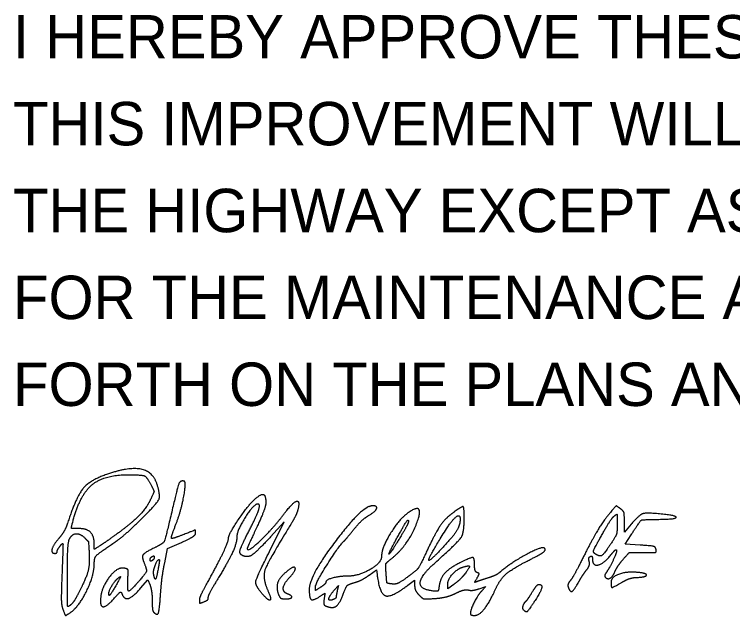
# Model space of a CAD drawing. Extents: x -6.2 to 37.4, y 0.2 to 22.2.
# Drawn here: x 24.113 to 26.43, y 9.147 to 11.085 of the extents above; entities that cross this region are included whole.
import ezdxf

# ---------------------------------------------------------------- set-up
doc = ezdxf.new("R2010")
doc.units = 0
doc.layers.add('SH_Text', color=7, linetype='Continuous')

msp = doc.modelspace()

# ---------------------------------------------------------------- linework, layer by layer
at = {"layer": 'SH_Text'}
for p, q in [((24.7107, 9.1977), (24.7107, 9.1977)), ((24.9647, 9.2156), (24.9647, 9.2156)), ((25.7556, 9.1647), (25.7556, 9.1647))]:
    msp.add_line(p, q, dxfattribs=at)
for points in [[(24.9432, 9.3679), (24.9837, 9.4487), (24.9396, 9.4011)], [(26.1028, 9.4414), (26.0807, 9.4155), (26.0807, 9.4487)], [(26.132, 9.374), (26.0835, 9.3774), (26.1026, 9.4074)], [(24.5978, 9.3168), (24.6074, 9.3629), (24.6524, 9.3828)], [(25.2575, 9.2775), (25.2807, 9.2947), (25.2827, 9.2794)], [(24.52, 9.235), (24.5436, 9.2626), (24.5505, 9.2446)], [(25.1445, 9.2283), (25.1584, 9.244), (25.1546, 9.2274)], [(25.3824, 9.2449), (25.404, 9.2614), (25.404, 9.2444)], [(25.5304, 9.2472), (25.5107, 9.2331), (25.5107, 9.2468)], [(25.6117, 9.2334), (25.6332, 9.2409), (25.62, 9.2258)]]:
    msp.add_lwpolyline(points, dxfattribs=at)
for points in [[(24.5727, 9.5714), (24.5594, 9.6111), (24.4826, 9.6264), (24.4138, 9.6029)], [(24.4138, 9.6029), (24.3566, 9.5835), (24.3115, 9.528), (24.284, 9.4436)], [(24.3003, 9.4448), (24.3223, 9.5325), (24.4006, 9.6007), (24.4794, 9.6007)], [(24.4794, 9.6007), (24.5253, 9.6007), (24.5403, 9.594), (24.5542, 9.567)], [(24.5184, 9.4539), (24.5728, 9.5075), (24.5851, 9.5341), (24.5727, 9.5714)], [(24.6556, 9.5807), (24.6466, 9.5807), (24.6386, 9.5582), (24.6204, 9.4807)], [(24.6332, 9.4387), (24.6468, 9.4734), (24.664, 9.5484), (24.664, 9.5729)], [(24.664, 9.5729), (24.664, 9.5772), (24.6603, 9.5807), (24.6556, 9.5807)], [(24.5542, 9.567), (24.5636, 9.5488), (24.5635, 9.545), (24.5528, 9.5222)], [(24.5528, 9.5222), (24.5395, 9.4938), (24.4912, 9.4445), (24.4414, 9.4083)], [(24.8831, 9.5166), (24.9063, 9.5387), (24.924, 9.5363), (24.924, 9.5108)], [(24.804, 9.3981), (24.804, 9.4084), (24.8641, 9.4984), (24.8831, 9.5166)], [(24.8951, 9.5057), (24.8812, 9.5014), (24.8307, 9.42), (24.8307, 9.4018)], [(24.8684, 9.4169), (24.8955, 9.4693), (24.9076, 9.5096), (24.8951, 9.5057)], [(24.924, 9.5108), (24.924, 9.5015), (24.9105, 9.4649), (24.894, 9.4296)], [(24.986, 9.4786), (25.0113, 9.5122), (25.0348, 9.5181), (25.0276, 9.489)], [(25.2686, 9.5007), (25.2352, 9.5007), (25.064, 9.275), (25.064, 9.2309)], [(25.2552, 9.469), (25.2773, 9.482), (25.2852, 9.5007), (25.2686, 9.5007)], [(26.0674, 9.4916), (26.0551, 9.5007), (26.0526, 9.4998), (26.0355, 9.4794)], [(24.6204, 9.4807), (24.5996, 9.3923), (24.593, 9.3788), (24.5633, 9.3644)], [(24.864, 9.3631), (24.864, 9.3484), (24.9476, 9.4275), (24.986, 9.4786)], [(25.0276, 9.489), (25.0251, 9.479), (25.0147, 9.4572), (25.0045, 9.4407)], [(25.3837, 9.4786), (25.3546, 9.4582), (25.2974, 9.3651), (25.2974, 9.3381)], [(25.327, 9.3283), (25.3838, 9.373), (25.438, 9.5166), (25.3837, 9.4786)], [(25.564, 9.4628), (25.564, 9.4971), (25.5568, 9.4994), (25.5242, 9.4752)], [(26.0355, 9.4794), (26.0128, 9.4524), (25.974, 9.3875), (25.9408, 9.3207)], [(26.0807, 9.4487), (26.0807, 9.4741), (26.0776, 9.4841), (26.0674, 9.4916)], [(26.199, 9.4742), (26.1514, 9.479), (26.1283, 9.4712), (26.1028, 9.4414)], [(24.434, 9.3812), (24.4524, 9.3935), (24.4903, 9.4262), (24.5184, 9.4539)], [(25.2069, 9.4233), (25.2213, 9.4413), (25.2431, 9.4618), (25.2552, 9.469)], [(25.3438, 9.3907), (25.3706, 9.4395), (25.384, 9.4593), (25.384, 9.4501)], [(25.5242, 9.4752), (25.5003, 9.4576), (25.4676, 9.4075), (25.4383, 9.344)], [(25.4713, 9.3184), (25.545, 9.3842), (25.564, 9.4139), (25.564, 9.4628)], [(25.5069, 9.4267), (25.5257, 9.4564), (25.5507, 9.4745), (25.5507, 9.4584)], [(25.5507, 9.4584), (25.5507, 9.4404), (25.5339, 9.4092), (25.5103, 9.3834)], [(26.007, 9.4053), (26.0236, 9.4348), (26.0417, 9.4627), (26.0472, 9.4673)], [(26.0472, 9.4673), (26.0561, 9.4746), (26.0574, 9.4714), (26.0574, 9.4423)], [(26.1026, 9.4074), (26.1311, 9.4521), (26.1392, 9.4566), (26.1913, 9.457)], [(26.1913, 9.457), (26.245, 9.4574), (26.2502, 9.469), (26.199, 9.4742)], [(24.284, 9.4436), (24.2793, 9.4292), (24.2669, 9.4075), (24.2564, 9.3955)], [(24.3195, 9.4274), (24.2974, 9.4274), (24.2962, 9.4285), (24.3003, 9.4448)], [(24.6199, 9.396), (24.6185, 9.3973), (24.6245, 9.4165), (24.6332, 9.4387)], [(24.894, 9.4296), (24.8775, 9.3943), (24.864, 9.3644), (24.864, 9.3631)], [(25.0045, 9.4407), (24.9305, 9.3213), (24.9123, 9.2671), (24.9318, 9.2243)], [(25.384, 9.4501), (25.384, 9.4464), (25.3733, 9.4254), (25.3602, 9.4037)], [(26.0574, 9.4423), (26.0574, 9.4157), (26.0529, 9.4023), (26.0357, 9.3765)], [(24.2909, 9.3945), (24.2993, 9.4101), (24.3257, 9.4114), (24.3402, 9.3969)], [(24.3707, 9.3763), (24.3707, 9.4032), (24.3465, 9.4274), (24.3195, 9.4274)], [(24.4414, 9.4083), (24.4227, 9.3947), (24.3991, 9.3784), (24.389, 9.372)], [(24.6567, 9.4071), (24.6378, 9.3997), (24.6212, 9.3946), (24.6199, 9.396)], [(24.6524, 9.3828), (24.6771, 9.3937), (24.6974, 9.4067), (24.6974, 9.4117)], [(24.6974, 9.4117), (24.6974, 9.4232), (24.6976, 9.4232), (24.6567, 9.4071)], [(24.8524, 9.3388), (24.8381, 9.3439), (24.8431, 9.368), (24.8684, 9.4169)], [(25.1767, 9.3874), (25.1789, 9.3892), (25.1925, 9.4054), (25.2069, 9.4233)], [(25.5103, 9.3834), (25.4499, 9.317), (25.4485, 9.3341), (25.5069, 9.4267)], [(24.2564, 9.3955), (24.2377, 9.374), (24.2309, 9.3474), (24.244, 9.3474)], [(24.284, 9.277), (24.284, 9.3363), (24.287, 9.3872), (24.2909, 9.3945)], [(24.3402, 9.3969), (24.3524, 9.3847), (24.352, 9.3862), (24.3542, 9.3474)], [(24.7319, 9.2461), (24.7683, 9.3113), (24.804, 9.3867), (24.804, 9.3981)], [(24.8307, 9.4018), (24.8307, 9.3809), (24.8037, 9.3219), (24.765, 9.2583)], [(24.9396, 9.4011), (24.8951, 9.353), (24.8676, 9.3334), (24.8524, 9.3388)], [(25.084, 9.2404), (25.084, 9.2512), (25.1623, 9.3753), (25.1767, 9.3874)], [(25.3602, 9.4037), (25.3281, 9.3501), (25.3165, 9.341), (25.3438, 9.3907)], [(25.9855, 9.3463), (25.979, 9.3505), (25.9841, 9.3646), (26.007, 9.4053)], [(24.2507, 9.3528), (24.2507, 9.3557), (24.2552, 9.364), (24.2606, 9.3711)], [(24.2606, 9.3711), (24.2695, 9.3827), (24.2701, 9.3735), (24.2666, 9.284)], [(24.3707, 9.3145), (24.3707, 9.3335), (24.384, 9.3475), (24.434, 9.3812)], [(24.389, 9.372), (24.3709, 9.3605), (24.3707, 9.3606), (24.3707, 9.3763)], [(24.5633, 9.3644), (24.5325, 9.3495), (24.5234, 9.3363), (24.5311, 9.3174)], [(24.9127, 9.2169), (24.889, 9.2445), (24.8942, 9.2703), (24.9432, 9.3679)], [(25.8231, 9.3639), (25.8157, 9.3712), (25.7162, 9.318), (25.6807, 9.2877)], [(25.7674, 9.3227), (25.8089, 9.3438), (25.8286, 9.3584), (25.8231, 9.3639)], [(26.0357, 9.3765), (26.0138, 9.3438), (26.0011, 9.3362), (25.9855, 9.3463)], [(26.1826, 9.3601), (26.181, 9.3683), (26.1694, 9.3715), (26.132, 9.374)], [(26.1403, 9.3501), (26.1774, 9.3496), (26.1843, 9.3512), (26.1826, 9.3601)], [(24.244, 9.3474), (24.2477, 9.3474), (24.2507, 9.3498), (24.2507, 9.3528)], [(24.3542, 9.3474), (24.3562, 9.3117), (24.345, 9.2687), (24.3219, 9.2231)], [(24.5507, 9.3266), (24.5507, 9.3303), (24.5537, 9.3351), (24.5574, 9.3374)], [(24.5574, 9.3374), (24.561, 9.3396), (24.564, 9.3385), (24.564, 9.3348)], [(25.2974, 9.3381), (25.2974, 9.3173), (25.2245, 9.2741), (25.1894, 9.274)], [(25.4383, 9.344), (25.4212, 9.3069), (25.4098, 9.2922), (25.3825, 9.2721)], [(25.9672, 9.3212), (25.9652, 9.3276), (25.9666, 9.3349), (25.9704, 9.3372)], [(25.9704, 9.3372), (25.9742, 9.3396), (25.9774, 9.3367), (25.9774, 9.3309)], [(25.9774, 9.3309), (25.9774, 9.3055), (26.0152, 9.3143), (26.0397, 9.3455)], [(26.0549, 9.3588), (26.0579, 9.3558), (26.0345, 9.3034), (26.0224, 9.286)], [(26.0397, 9.3455), (26.0466, 9.3542), (26.0534, 9.3602), (26.0549, 9.3588)], [(26.0761, 9.3274), (26.0952, 9.3499), (26.0975, 9.3507), (26.1403, 9.3501)], [(24.2925, 9.1558), (24.3204, 9.1743), (24.3707, 9.2764), (24.3707, 9.3145)], [(24.5311, 9.3174), (24.5404, 9.2941), (24.5379, 9.2845), (24.5157, 9.2589)], [(24.5574, 9.324), (24.5537, 9.3218), (24.5507, 9.3229), (24.5507, 9.3266)], [(24.564, 9.3348), (24.564, 9.3312), (24.561, 9.3263), (24.5574, 9.324)], [(24.5625, 9.2785), (24.5601, 9.2891), (24.5738, 9.3274), (24.58, 9.3274)], [(24.58, 9.3274), (24.5812, 9.3274), (24.58, 9.3153), (24.5773, 9.3004)], [(24.5845, 9.2146), (24.5865, 9.2454), (24.5925, 9.2915), (24.5978, 9.3168)], [(25.312, 9.2828), (25.3102, 9.3105), (25.3122, 9.3167), (25.327, 9.3283)], [(25.464, 9.2259), (25.4201, 9.2309), (25.4237, 9.2759), (25.4713, 9.3184)], [(25.5494, 9.3165), (25.5152, 9.2994), (25.4865, 9.2667), (25.4829, 9.2407)], [(25.5974, 9.3074), (25.5974, 9.3329), (25.5864, 9.335), (25.5494, 9.3165)], [(25.665, 9.2321), (25.6793, 9.2635), (25.7176, 9.2974), (25.7674, 9.3227)], [(25.9408, 9.3207), (25.9271, 9.2932), (25.9113, 9.2656), (25.9058, 9.2593)], [(25.9582, 9.2933), (25.9652, 9.3022), (25.9693, 9.3147), (25.9672, 9.3212)], [(26.0502, 9.2889), (26.0535, 9.2972), (26.0652, 9.3145), (26.0761, 9.3274)], [(24.4684, 9.2994), (24.4438, 9.3045), (24.3907, 9.2319), (24.3907, 9.1932)], [(24.4791, 9.2655), (24.4804, 9.2914), (24.4785, 9.2973), (24.4684, 9.2994)], [(24.5773, 9.3004), (24.5716, 9.2691), (24.5663, 9.2613), (24.5625, 9.2785)], [(25.0012, 9.2706), (25.0236, 9.2948), (25.0128, 9.3077), (24.9881, 9.2862)], [(25.5107, 9.2468), (25.5107, 9.2636), (25.5419, 9.2981), (25.5624, 9.304)], [(25.5624, 9.304), (25.581, 9.3093), (25.5814, 9.301), (25.5637, 9.2785)], [(25.6057, 9.2855), (25.6011, 9.2871), (25.5974, 9.297), (25.5974, 9.3074)], [(25.9328, 9.2544), (25.9397, 9.2669), (25.9512, 9.2844), (25.9582, 9.2933)], [(24.2666, 9.284), (24.2639, 9.2166), (24.265, 9.1778), (24.2701, 9.165)], [(24.2945, 9.1811), (24.285, 9.1733), (24.284, 9.1825), (24.284, 9.277)], [(24.4174, 9.2164), (24.4174, 9.2259), (24.4365, 9.2584), (24.4476, 9.2675)], [(24.4476, 9.2675), (24.4559, 9.2745), (24.455, 9.2702), (24.444, 9.2504)], [(24.9881, 9.2862), (24.9673, 9.268), (24.957, 9.2367), (24.9647, 9.2156)], [(24.994, 9.2165), (24.9785, 9.2224), (24.9822, 9.2501), (25.0012, 9.2706)], [(25.1894, 9.274), (25.1618, 9.274), (25.1174, 9.2619), (25.1174, 9.2545)], [(25.2097, 9.253), (25.2232, 9.257), (25.2447, 9.268), (25.2575, 9.2775)], [(25.2827, 9.2794), (25.2907, 9.2172), (25.3287, 9.2041), (25.3824, 9.2449)], [(25.3311, 9.2487), (25.3158, 9.2505), (25.3138, 9.254), (25.312, 9.2828)], [(25.3825, 9.2721), (25.3595, 9.2551), (25.3425, 9.2474), (25.3311, 9.2487)], [(25.5637, 9.2785), (25.5562, 9.269), (25.5412, 9.2549), (25.5304, 9.2472)], [(25.6052, 9.2562), (25.5978, 9.2532), (25.5978, 9.2551), (25.6052, 9.2675)], [(25.6052, 9.2675), (25.6122, 9.2793), (25.6123, 9.2831), (25.6057, 9.2855)], [(25.6407, 9.2681), (25.626, 9.2635), (25.61, 9.2582), (25.6052, 9.2562)], [(25.6807, 9.2877), (25.6734, 9.2814), (25.6554, 9.2726), (25.6407, 9.2681)], [(26.0224, 9.286), (26.018, 9.2798), (26.0165, 9.2727), (26.019, 9.2702)], [(26.019, 9.2702), (26.0266, 9.2626), (26.0439, 9.2729), (26.0502, 9.2889)], [(26.1212, 9.2862), (26.0857, 9.2891), (26.0374, 9.2702), (26.0374, 9.2535)], [(26.0739, 9.2548), (26.0871, 9.2626), (26.1078, 9.2694), (26.12, 9.2698)], [(26.12, 9.2698), (26.1516, 9.2711), (26.1525, 9.2836), (26.1212, 9.2862)], [(24.444, 9.2504), (24.4285, 9.2224), (24.4174, 9.2082), (24.4174, 9.2164)], [(24.5157, 9.2589), (24.4861, 9.2249), (24.4771, 9.2265), (24.4791, 9.2655)], [(24.5505, 9.2446), (24.5543, 9.2346), (24.5574, 9.2122), (24.5574, 9.1947)], [(24.7107, 9.1977), (24.7107, 9.2034), (24.7202, 9.2252), (24.7319, 9.2461)], [(24.765, 9.2583), (24.7498, 9.2332), (24.7374, 9.2088), (24.7374, 9.2041)], [(25.1174, 9.2545), (25.1174, 9.2514), (25.1099, 9.244), (25.1007, 9.238)], [(25.1739, 9.216), (25.1832, 9.2406), (25.1893, 9.2469), (25.2097, 9.253)], [(25.404, 9.2444), (25.404, 9.235), (25.4104, 9.221), (25.4181, 9.2133)], [(25.7833, 9.2224), (25.7916, 9.2361), (25.8012, 9.2474), (25.8046, 9.2474)], [(25.8046, 9.2474), (25.8168, 9.2474), (25.8102, 9.2223), (25.7901, 9.1919)], [(25.9058, 9.2593), (25.9003, 9.253), (25.8976, 9.243), (25.8999, 9.2371)], [(25.8999, 9.2371), (25.9058, 9.2216), (25.9181, 9.2281), (25.9328, 9.2544)], [(26.0374, 9.2535), (26.0374, 9.2371), (26.0443, 9.2374), (26.0739, 9.2548)], [(24.3219, 9.2231), (24.3127, 9.2048), (24.3003, 9.1859), (24.2945, 9.1811)], [(24.4361, 9.2036), (24.451, 9.2206), (24.4572, 9.2241), (24.4599, 9.217)], [(24.4599, 9.217), (24.4672, 9.1979), (24.4955, 9.2064), (24.52, 9.235)], [(24.9318, 9.2243), (24.9433, 9.199), (24.932, 9.1946), (24.9127, 9.2169)], [(25.064, 9.2309), (25.064, 9.2026), (25.0771, 9.1946), (25.0995, 9.2093)], [(25.1007, 9.238), (25.0848, 9.2276), (25.084, 9.2277), (25.084, 9.2404)], [(25.1407, 9.1983), (25.1261, 9.1927), (25.1283, 9.2099), (25.1445, 9.2283)], [(25.1546, 9.2274), (25.1526, 9.2182), (25.1508, 9.2088), (25.1508, 9.2064)], [(25.4829, 9.2407), (25.4811, 9.2274), (25.4773, 9.2244), (25.464, 9.2259)], [(25.5363, 9.2187), (25.5519, 9.2264), (25.5704, 9.2311), (25.5774, 9.2293)], [(25.5774, 9.2293), (25.5845, 9.2274), (25.5999, 9.2293), (25.6117, 9.2334)], [(25.62, 9.2258), (25.6065, 9.2104), (25.584, 9.1654), (25.584, 9.1538)], [(25.5973, 9.1474), (25.6124, 9.1474), (25.6455, 9.1888), (25.665, 9.2321)], [(25.7639, 9.194), (25.7662, 9.1959), (25.7749, 9.2086), (25.7833, 9.2224)], [(24.3907, 9.1932), (24.3907, 9.173), (24.4139, 9.1784), (24.4361, 9.2036)], [(24.5619, 9.1583), (24.5741, 9.1461), (24.581, 9.1633), (24.5845, 9.2146)], [(24.7268, 9.1914), (24.7119, 9.1857), (24.7107, 9.1861), (24.7107, 9.1977)], [(24.7374, 9.2041), (24.7374, 9.1993), (24.7326, 9.1936), (24.7268, 9.1914)], [(24.9647, 9.2156), (24.9685, 9.2056), (24.9757, 9.2007), (24.9871, 9.2007)], [(24.9871, 9.2007), (25.0057, 9.2007), (25.0099, 9.2104), (24.994, 9.2165)], [(25.0995, 9.2093), (25.1144, 9.2191), (25.1148, 9.2188), (25.112, 9.2001)], [(25.112, 9.2001), (25.11, 9.1865), (25.1124, 9.1796), (25.1204, 9.1766)], [(25.1204, 9.1766), (25.1402, 9.169), (25.1621, 9.1851), (25.1739, 9.216)], [(25.1508, 9.2064), (25.1507, 9.2041), (25.1462, 9.2004), (25.1407, 9.1983)], [(25.4181, 9.2133), (25.43, 9.2014), (25.4382, 9.1997), (25.4701, 9.202)], [(25.4701, 9.202), (25.491, 9.2035), (25.5208, 9.211), (25.5363, 9.2187)], [(24.5574, 9.1947), (24.5574, 9.1772), (24.5594, 9.1609), (24.5619, 9.1583)], [(25.7556, 9.1647), (25.7514, 9.1689), (25.7569, 9.1884), (25.7639, 9.194)], [(25.7901, 9.1919), (25.7699, 9.1615), (25.7637, 9.1566), (25.7556, 9.1647)], [(24.2701, 9.165), (24.2771, 9.147), (24.2785, 9.1465), (24.2925, 9.1558)], [(25.584, 9.1538), (25.584, 9.1503), (25.59, 9.1474), (25.5973, 9.1474)]]:
    msp.add_open_spline(points, degree=2, dxfattribs=at)

# ---------------------------------------------------------------- texts
for s, p in [('I HEREBY APPROVE THESE PLANS AND DECLARE THAT THE MAKING OF', (24.1087, 10.9424)), ('THIS IMPROVEMENT WILL NOT REQUIRE THE CLOSING TO TRAFFIC OF', (24.1087, 10.6624)), ('THE HIGHWAY EXCEPT AS NOTED ON SHEET 19, AND THAT PROVISIONS', (24.1087, 10.3824)), ('FOR THE MAINTENANCE AND SAFETY OF TRAFFIC WILL BE AS SET', (24.1087, 10.1024)), ('FORTH ON THE PLANS AND ESTIMATES.', (24.1087, 9.8224))]:
    msp.add_text(s, height=0.14, dxfattribs=at).set_placement(p)

doc.saveas('drawing.dxf')
